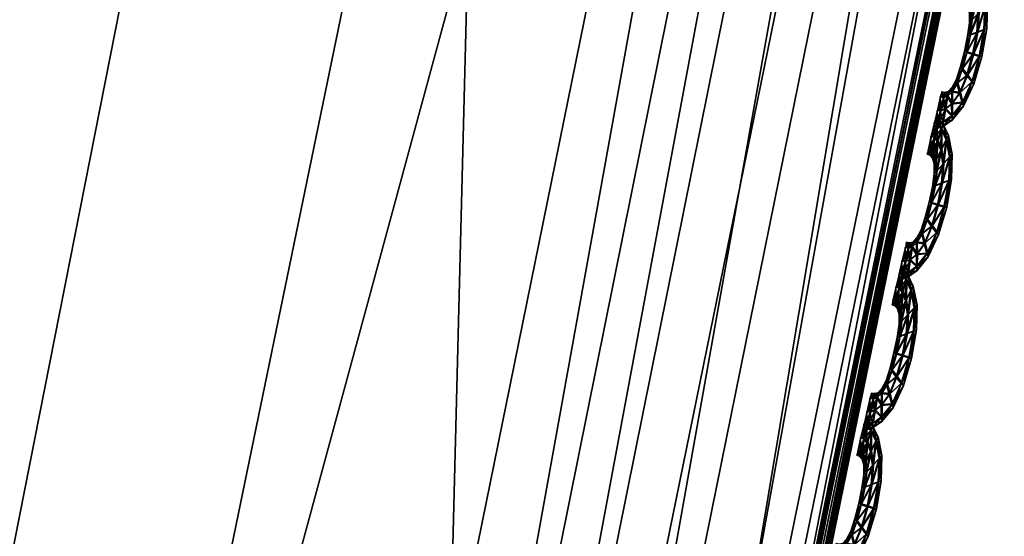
# Model space of a CAD drawing. Extents: x -7.4 to 7.4, y -11.5 to 9.8.
# Tile 348 of 469: x 6.792 to 7.163, y -2.479 to -2.284. Entities that reach past the tile are written whole.
import ezdxf

# ---------------------------------------------------------------- set-up
doc = ezdxf.new("R2010")
doc.units = 0
doc.header["$MEASUREMENT"] = 0
for name, color, linetype in [('A-FURN-3-ST', 150, 'Continuous'), ('A-FURN-3-ST-SEAM', 130, 'Continuous'), ('A-FURN-3-ST-SI', 160, 'Continuous')]:
    doc.layers.add(name, color=color, linetype=linetype)

msp = doc.modelspace()

# ---------------------------------------------------------------- meshes
at = {"layer": 'A-FURN-3-ST'}
mesh = msp.add_polyface(dxfattribs=at)
corners = [(7.22977, 2.47974, 1.00292), (7.35379, 1.23499, 1.00342), (7.0974, 1.23355, 0.61819), (6.97746, 2.47748, 0.61819), (7.36432, -0.11388, 1.00364), (7.10761, -0.11441, 0.61819), (7.23187, -1.52018, 1.00345), (6.97947, -1.51977, 0.61819), (6.94358, -2.93336, 1.00296), (6.70064, -2.932, 0.61819), (6.49747, -4.30695, 1.00243), (6.26973, -4.302, 0.61819), (2.26399, -2.9313, 0.55836), (2.16775, -1.51952, 0.55836), (3.0253, -1.51952, 0.55836), (3.10702, -2.9313, 0.55836), (2.93167, -0.11466, 0.55836), (2.84505, 1.23285, 0.55836), (2.08805, -0.11466, 0.55836), (2.77575, 2.47636, 0.55836), (2.02663, 1.23285, 0.55836), (2.45224, -5.39073, 0.55836), (2.3693, -4.27613, 0.55836), (3.15503, -4.27547, 0.55836), (4.17159, -2.9313, 0.55836), (5.25451, -2.9313, 0.55836), (4.97271, -4.28639, 0.55836), (4.06343, -4.27934, 0.55836), (3.87811, -5.41615, 0.55836), (4.60186, -5.47272, 0.55836), (6.4913, -0.11462, 0.56582), (6.37871, -1.51956, 0.56582), (5.48815, -0.11466, 0.55836), (5.42456, -1.51952, 0.55836), (6.12967, -2.93138, 0.56582), (6.47938, 1.23293, 0.56582), (6.36909, 2.47649, 0.56582), (5.45958, 1.23285, 0.55836), (5.36104, 2.47636, 0.55836), (5.74344, -4.29463, 0.56582), (4.17689, -0.11466, 0.55836), (4.20372, -1.51956, 0.55836), (4.11143, 1.23285, 0.55836), (4.02429, 2.47636, 0.55836)]
mesh.append_faces([[corners[k] for k in face] for face in [(0, 1, 2), (2, 3, 0), (4, 5, 2), (2, 1, 4), (6, 7, 5), (5, 4, 6), (8, 9, 7), (7, 6, 8), (10, 11, 9), (9, 8, 10), (24, 25, 26), (26, 27, 24), (27, 26, 29), (30, 5, 7), (7, 31, 30), (32, 30, 31), (31, 33, 32), (33, 31, 34), (34, 25, 33), (31, 7, 9), (9, 34, 31), (3, 2, 35), (35, 36, 3), (36, 35, 37), (37, 38, 36), (35, 30, 32), (32, 37, 35), (2, 5, 30), (30, 35, 2), (34, 9, 11), (11, 39, 34), (25, 34, 39), (39, 26, 25), (40, 32, 33), (33, 41, 40), (41, 33, 25), (25, 24, 41), (38, 37, 42), (42, 43, 38), (37, 32, 40), (40, 42, 37)]])
mesh.append_faces([[corners[k] for k in face] for face in [(12, 13, 14), (14, 15, 12), (16, 14, 13), (17, 16, 18), (19, 17, 20), (21, 22, 23), (22, 12, 15), (15, 23, 22), (27, 23, 15), (14, 16, 40), (15, 14, 41), (17, 19, 43), (16, 17, 42)]], dxfattribs={"vtx0": -1, "vtx1": -1, "vtx2": -1})
mesh.append_faces([[corners[k] for k in face] for face in [(15, 24, 27), (23, 27, 28)]], dxfattribs={"vtx0": -1, "vtx2": -1})
mesh.append_faces([[corners[k] for k in face] for face in [(40, 41, 14), (41, 24, 15), (43, 42, 17), (42, 40, 16)]], dxfattribs={"vtx1": -1, "vtx2": -1})
mesh = msp.add_polyface(dxfattribs=at)
corners = [(7.42329, -0.11335, 17.73472), (7.29032, -1.52059, 17.72529), (7.2887, -1.52055, 17.71875), (7.42159, -0.11343, 17.72818), (6.99958, -2.93456, 17.69562), (7.00104, -2.93481, 17.70216), (7.29305, -1.52076, 17.73624), (7.4261, -0.11318, 17.74563), (7.00286, -2.93505, 17.73015), (7.2923, -1.52068, 17.75301), (7.27821, -1.51994, 17.76499), (7.4253, -0.11322, 17.76233), (7.41066, -0.11417, 17.77427), (7.00353, -2.93522, 17.71323), (6.90828, -2.91548, 17.75491), (7.19048, -1.5147, 17.77811), (7.16159, -1.51161, 17.86532), (7.32012, -0.12072, 17.78766), (7.29174, -0.12455, 17.87437), (7.21133, -1.51619, 17.76035), (7.34141, -0.11883, 17.76993), (6.9283, -2.92042, 17.737), (6.95977, -2.92669, 17.74057), (7.24537, -1.51812, 17.76362), (7.37663, -0.11644, 17.77306), (6.98992, -2.93254, 17.74221), (6.2829, -0.14293, 18.34951), (6.17035, -1.4969, 18.34232), (6.78616, -1.4995, 18.23655), (6.9137, -0.13967, 18.24374), (6.50859, -2.86604, 18.21899), (7.42329, -0.11335, 17.72247), (7.29032, -1.52059, 17.71304), (7.29305, -1.52076, 17.70791), (7.4261, -0.11318, 17.71734), (7.00353, -2.93522, 17.68478), (7.00104, -2.93481, 17.68992), (6.78853, -2.88553, 18.02829), (7.07303, -1.50547, 18.04795), (7.20377, -0.13218, 18.05602)]
mesh.append_faces([[corners[k] for k in face] for face in [(0, 1, 2), (2, 3, 0), (4, 2, 1), (5, 1, 6), (7, 6, 1), (1, 0, 7), (8, 9, 10), (9, 11, 12), (12, 10, 9), (6, 7, 11), (11, 9, 6), (13, 6, 9), (14, 15, 16), (15, 17, 18), (18, 16, 15), (19, 20, 17), (17, 15, 19), (21, 19, 15), (22, 23, 19), (23, 24, 20), (20, 19, 23), (10, 12, 24), (24, 23, 10), (25, 10, 23), (26, 27, 28), (28, 29, 26), (30, 28, 27), (31, 32, 33), (33, 34, 31), (35, 33, 32), (36, 32, 2), (3, 2, 32), (32, 31, 3), (37, 38, 28), (29, 28, 38), (38, 39, 29), (39, 38, 16), (16, 18, 39), (16, 38, 37)]])
mesh = msp.add_polyface(dxfattribs=at)
corners = [(7.00104, -2.93481, 17.70216), (6.55327, -4.30971, 17.67581), (6.552, -4.3093, 17.66926), (6.99958, -2.93456, 17.69562), (7.00353, -2.93522, 17.71323), (6.55545, -4.31041, 17.68695), (7.29032, -1.52059, 17.72529), (7.29305, -1.52076, 17.73624), (7.27821, -1.51994, 17.76499), (6.98992, -2.93254, 17.74221), (7.00286, -2.93505, 17.73015), (7.2923, -1.52068, 17.75301), (7.16159, -1.51161, 17.86532), (6.87832, -2.90547, 17.84326), (6.90828, -2.91548, 17.75491), (7.19048, -1.5147, 17.77811), (6.9283, -2.92042, 17.737), (6.47151, -4.27741, 17.72829), (6.43989, -4.2606, 17.81793), (6.49023, -4.28561, 17.71026), (7.21133, -1.51619, 17.76035), (6.95977, -2.92669, 17.74057), (7.24537, -1.51812, 17.76362), (5.94249, -5.60189, 17.6919), (6.51761, -4.29616, 17.71418), (6.54365, -4.30592, 17.71616), (5.96319, -5.6154, 17.69421), (5.97202, -5.62121, 17.68216), (6.55481, -4.31013, 17.7041), (7.29032, -1.52059, 17.71304), (7.00104, -2.93481, 17.68992), (7.00353, -2.93522, 17.68478), (7.2887, -1.52055, 17.71875), (6.55327, -4.30971, 17.66356), (6.55545, -4.31041, 17.65843), (6.34828, -4.22685, 18.00555), (6.78853, -2.88553, 18.02829), (6.50859, -2.86604, 18.21899), (6.78616, -1.4995, 18.23655)]
mesh.append_faces([[corners[k] for k in face] for face in [(0, 1, 2), (2, 3, 0), (4, 5, 1), (1, 0, 4), (6, 0, 3), (7, 4, 0), (8, 9, 10), (11, 10, 4), (12, 13, 14), (15, 14, 16), (17, 14, 13), (13, 18, 17), (19, 16, 14), (14, 17, 19), (20, 16, 21), (22, 21, 9), (23, 24, 19), (24, 21, 16), (16, 19, 24), (25, 9, 21), (21, 24, 25), (26, 25, 24), (27, 28, 25), (28, 10, 9), (9, 25, 28), (5, 4, 10), (10, 28, 5), (29, 30, 31), (32, 3, 30), (30, 33, 34), (34, 31, 30), (3, 2, 33), (33, 30, 3), (35, 36, 37), (35, 18, 13), (13, 36, 35), (38, 37, 36), (36, 13, 12)]])
at = {"layer": 'A-FURN-3-ST-SEAM'}
mesh = msp.add_polyface(dxfattribs=at)
corners = [(7.15375, -2.29743, 17.70376), (7.15138, -2.29665, 17.70251), (7.14912, -2.30464, 17.70235), (7.14722, -2.30225, 17.70361), (7.1555, -2.28742, 17.70391), (7.15091, -2.30712, 17.70357), (7.14536, -2.30752, 17.70349), (7.14888, -2.29595, 17.70376), (7.15636, -2.28713, 17.7073), (7.15292, -2.28841, 17.70266), (7.15451, -2.29785, 17.70714), (7.14639, -2.31119, 17.7022), (7.14485, -2.30625, 17.70688), (7.14639, -2.30147, 17.70699), (7.15656, -2.27766, 17.70741), (7.15577, -2.27856, 17.70403), (7.15146, -2.30814, 17.70692), (7.1473, -2.31494, 17.70338), (7.14327, -2.30934, 17.7068), (7.14338, -2.31091, 17.70342), (7.14786, -2.29578, 17.70711), (7.15023, -2.28948, 17.70387), (7.15553, -2.27877, 17.71076), (7.15522, -2.28763, 17.71064), (7.1534, -2.2812, 17.70273), (7.15348, -2.29768, 17.71049), (7.14343, -2.31536, 17.70209), (7.14311, -2.31111, 17.71015), (7.14508, -2.30773, 17.71023), (7.14695, -2.3025, 17.71034), (7.15427, -2.27226, 17.7108), (7.15514, -2.2707, 17.70745), (7.15455, -2.27205, 17.7041), (7.15063, -2.30732, 17.7103), (7.14754, -2.31647, 17.70673), (7.14338, -2.31989, 17.70327), (7.14133, -2.3128, 17.71011), (7.14176, -2.31087, 17.70677), (7.1416, -2.31255, 17.70338), (7.14861, -2.29616, 17.71049), (7.14908, -2.29001, 17.70722), (7.15086, -2.28388, 17.70395), (7.153, -2.28148, 17.71198), (7.15253, -2.28874, 17.7119), (7.15098, -2.29694, 17.71175), (7.15265, -2.27589, 17.70277), (7.14873, -2.30497, 17.71159), (7.14085, -2.31738, 17.70201), (7.14307, -2.31568, 17.71133), (7.146, -2.31152, 17.71144), (7.15225, -2.27617, 17.71205), (7.15241, -2.26826, 17.71084), (7.15308, -2.26641, 17.70745), (7.15269, -2.26805, 17.7041), (7.14703, -2.31519, 17.71011), (7.14323, -2.3217, 17.70657), (7.14002, -2.32228, 17.70319), (7.1405, -2.3177, 17.71125), (7.1405, -2.31123, 17.70677), (7.14022, -2.31297, 17.70334), (7.13915, -2.31791, 17.70197), (7.14996, -2.28973, 17.71061), (7.1498, -2.28499, 17.7073), (7.15063, -2.27984, 17.70403), (7.15059, -2.28412, 17.71068), (7.1513, -2.27267, 17.70281), (7.13796, -2.32294, 17.70315), (7.13994, -2.31322, 17.71007), (7.14311, -2.32013, 17.71), (7.15094, -2.27296, 17.71205), (7.15035, -2.28005, 17.71072), (7.1515, -2.26451, 17.70745), (7.15118, -2.26628, 17.7041), (7.15003, -2.27119, 17.70281), (7.13959, -2.32421, 17.7065), (7.13741, -2.32491, 17.70646), (7.13876, -2.31824, 17.71121), (7.13974, -2.32253, 17.70989), (7.13907, -2.31276, 17.70334), (7.13935, -2.31099, 17.70673), (7.13796, -2.3177, 17.70197), (7.13674, -2.32273, 17.70311), (7.1498, -2.28141, 17.70737), (7.14983, -2.27737, 17.70403), (7.15091, -2.26649, 17.7108), (7.14881, -2.27621, 17.70403), (7.13614, -2.32475, 17.70646), (7.13879, -2.31297, 17.71007), (7.14968, -2.27147, 17.71205), (7.14956, -2.27757, 17.71076), (7.14916, -2.27922, 17.70737), (7.15003, -2.26575, 17.70406), (7.15031, -2.26398, 17.70745), (7.14893, -2.2707, 17.70281), (7.1477, -2.27572, 17.70403), (7.13768, -2.32318, 17.70989), (7.13646, -2.32298, 17.70984), (7.13757, -2.31803, 17.71121), (7.14821, -2.27815, 17.70737), (7.14975, -2.26596, 17.7108), (7.14714, -2.2777, 17.70737), (7.14853, -2.27098, 17.71205), (7.14853, -2.27642, 17.71076), (7.14742, -2.27597, 17.71076)]
mesh.append_faces([[corners[k] for k in face] for face in [(2, 1, 0), (1, 2, 3), (4, 0, 1), (0, 5, 2), (6, 3, 2), (3, 7, 1), (0, 4, 8), (1, 9, 4), (5, 0, 10), (11, 2, 5), (3, 6, 12), (2, 11, 6), (7, 3, 13), (9, 1, 7), (14, 8, 4), (8, 10, 0), (15, 4, 9), (10, 16, 5), (5, 17, 11), (18, 12, 6), (12, 13, 3), (19, 6, 11), (13, 20, 7), (7, 21, 9), (8, 14, 22), (4, 15, 14), (10, 8, 23), (9, 24, 15), (16, 10, 25), (17, 5, 16), (26, 11, 17), (12, 18, 27), (6, 19, 18), (13, 12, 28), (11, 26, 19), (20, 13, 29), (21, 7, 20), (24, 9, 21), (30, 22, 14), (22, 23, 8), (31, 14, 15), (23, 25, 10), (32, 15, 24), (25, 33, 16), (16, 34, 17), (17, 35, 26), (36, 27, 18), (27, 28, 12), (37, 18, 19), (28, 29, 13), (38, 19, 26), (29, 39, 20), (20, 40, 21), (21, 41, 24), (42, 22, 30), (14, 31, 30), (43, 23, 22), (15, 32, 31), (44, 25, 23), (24, 45, 32), (46, 33, 25), (34, 16, 33), (35, 17, 34), (47, 26, 35), (48, 27, 36), (18, 37, 36), (49, 28, 27), (19, 38, 37), (46, 29, 28), (26, 47, 38), (44, 39, 29), (40, 20, 39), (41, 21, 40), (45, 24, 41), (22, 42, 43), (30, 50, 42), (51, 30, 31), (23, 43, 44), (52, 31, 32), (25, 44, 46), (53, 32, 45), (33, 46, 49), (33, 54, 34), (34, 55, 35), (35, 56, 47), (27, 48, 49), (36, 57, 48), (36, 37, 58), (28, 49, 46), (37, 38, 59), (29, 46, 44), (38, 47, 60), (39, 44, 43), (39, 61, 40), (40, 62, 41), (41, 63, 45), (61, 43, 42), (50, 30, 51), (64, 42, 50), (31, 52, 51), (32, 53, 52), (45, 65, 53), (49, 54, 33), (55, 34, 54), (56, 35, 55), (47, 56, 66), (54, 49, 48), (57, 36, 67), (68, 48, 57), (59, 58, 37), (58, 67, 36), (60, 59, 38), (66, 60, 47), (43, 61, 39), (62, 40, 61), (63, 41, 62), (65, 45, 63), (42, 64, 61), (51, 69, 50), (50, 70, 64), (51, 52, 71), (52, 53, 72), (53, 65, 73), (54, 68, 55), (55, 74, 56), (75, 66, 56), (48, 68, 54), (67, 76, 57), (57, 77, 68), (58, 59, 78), (67, 58, 79), (59, 60, 80), (60, 66, 81), (61, 64, 62), (62, 82, 63), (63, 83, 65), (69, 51, 84), (70, 50, 69), (64, 70, 82), (72, 71, 52), (71, 84, 51), (73, 72, 53), (85, 73, 65), (74, 55, 68), (56, 74, 75), (66, 75, 86), (76, 67, 87), (77, 57, 76), (68, 77, 74), (80, 78, 59), (78, 79, 58), (79, 87, 67), (81, 80, 60), (86, 81, 66), (82, 62, 64), (83, 63, 82), (65, 83, 85), (84, 88, 69), (69, 89, 70), (90, 82, 70), (71, 72, 91), (84, 71, 92), (72, 73, 93), (73, 85, 94), (95, 75, 74), (96, 86, 75), (87, 97, 76), (76, 95, 77), (74, 77, 95), (82, 90, 83), (98, 85, 83), (88, 84, 99), (89, 69, 88), (70, 89, 90), (93, 91, 72), (91, 92, 71), (92, 99, 84), (94, 93, 73), (100, 94, 85), (75, 95, 96), (95, 76, 97), (83, 90, 98), (85, 98, 100), (99, 101, 88), (88, 102, 89), (90, 89, 102), (97, 96, 95), (102, 98, 90), (103, 100, 98), (102, 88, 101), (98, 102, 103), (101, 103, 102)]])
mesh = msp.add_polyface(dxfattribs=at)
corners = [(7.14224, -2.33558, 17.70977), (7.14196, -2.34448, 17.70966), (7.13927, -2.34555, 17.71087), (7.13773, -2.35379, 17.71072), (7.14307, -2.34399, 17.70627), (7.13974, -2.3383, 17.71099), (7.13535, -2.35297, 17.70947), (7.14018, -2.35449, 17.70947), (7.14125, -2.35466, 17.70612), (7.14331, -2.33452, 17.70642), (7.14097, -2.32908, 17.70981), (7.13666, -2.34654, 17.70958), (7.13369, -2.35931, 17.70935), (7.13547, -2.36179, 17.71057), (7.14046, -2.35429, 17.70273), (7.14224, -2.34428, 17.70292), (7.13899, -2.33298, 17.71103), (7.13733, -2.3409, 17.70969), (7.1346, -2.3526, 17.70612), (7.13583, -2.34679, 17.70619), (7.13737, -2.36418, 17.70928), (7.13816, -2.36496, 17.70593), (7.13765, -2.36393, 17.70254), (7.14251, -2.33538, 17.70304), (7.14184, -2.32751, 17.70646), (7.13915, -2.32504, 17.70981), (7.13654, -2.3418, 17.70631), (7.13314, -2.35829, 17.70597), (7.13183, -2.36455, 17.7092), (7.13274, -2.36834, 17.71042), (7.13586, -2.36146, 17.70133), (7.13808, -2.35347, 17.70148), (7.13963, -2.34522, 17.70163), (7.13765, -2.32973, 17.71103), (7.13709, -2.33686, 17.70973), (7.1365, -2.33822, 17.70635), (7.13693, -2.3463, 17.70285), (7.13563, -2.35277, 17.70273), (7.13761, -2.34069, 17.70296), (7.13377, -2.372, 17.70908), (7.13424, -2.37329, 17.7057), (7.13404, -2.3718, 17.70239), (7.1331, -2.36801, 17.70117), (7.1401, -2.33802, 17.70174), (7.14125, -2.32887, 17.70308), (7.13982, -2.32318, 17.70646), (7.13765, -2.32327, 17.70981), (7.13737, -2.33665, 17.703), (7.13396, -2.35907, 17.70262), (7.13159, -2.36302, 17.70589), (7.12985, -2.36793, 17.70912), (7.12977, -2.37246, 17.7103), (7.13211, -2.36434, 17.70251), (7.13824, -2.32133, 17.70646), (7.13642, -2.32829, 17.71103), (7.1363, -2.33434, 17.70973), (7.13591, -2.33599, 17.70635), (7.13658, -2.33414, 17.703), (7.13939, -2.3327, 17.70178), (7.12981, -2.3769, 17.70897), (7.12997, -2.37852, 17.70559), (7.13009, -2.3767, 17.70224), (7.13017, -2.37213, 17.70106), (7.13013, -2.36768, 17.70239), (7.13939, -2.32483, 17.70308), (7.13792, -2.3231, 17.70308), (7.13705, -2.32075, 17.70646), (7.1365, -2.32273, 17.70981), (7.13804, -2.32944, 17.70178), (7.13001, -2.36612, 17.70582), (7.12807, -2.36962, 17.70908), (7.12724, -2.37452, 17.71026), (7.13678, -2.32253, 17.70308), (7.13527, -2.3278, 17.71103), (7.13527, -2.33319, 17.70973), (7.13496, -2.33497, 17.70639), (7.13555, -2.33298, 17.703), (7.12649, -2.3793, 17.70889), (7.12633, -2.38103, 17.70547), (7.12676, -2.37909, 17.70216), (7.12759, -2.37419, 17.70098), (7.12835, -2.36937, 17.70235), (7.12851, -2.36768, 17.70578), (7.13678, -2.328, 17.70178), (7.13567, -2.32747, 17.70178), (7.12669, -2.37003, 17.70905), (7.1255, -2.37505, 17.71023), (7.13417, -2.33274, 17.70973), (7.13385, -2.33452, 17.70635), (7.13444, -2.33253, 17.703), (7.12724, -2.36801, 17.70574), (7.12443, -2.37996, 17.70886), (7.12415, -2.38173, 17.70544), (7.12471, -2.37975, 17.70212), (7.12589, -2.37473, 17.70098), (7.12696, -2.36978, 17.70235), (7.12609, -2.36776, 17.70574), (7.12554, -2.36978, 17.70905), (7.12431, -2.37481, 17.71023), (7.12581, -2.36954, 17.70232), (7.1232, -2.37975, 17.70886), (7.12289, -2.38152, 17.70544), (7.12348, -2.37955, 17.70212), (7.12471, -2.37448, 17.70095)]
mesh.append_faces([[corners[k] for k in face] for face in [(2, 1, 0), (1, 2, 3), (0, 1, 4), (0, 5, 2), (6, 3, 2), (3, 7, 1), (8, 4, 1), (4, 9, 0), (5, 0, 10), (11, 2, 5), (3, 6, 12), (2, 11, 6), (7, 3, 13), (1, 7, 8), (4, 8, 14), (9, 4, 15), (10, 0, 9), (10, 16, 5), (5, 17, 11), (12, 6, 18), (12, 13, 3), (6, 11, 19), (13, 20, 7), (21, 8, 7), (22, 14, 8), (14, 15, 4), (15, 23, 9), (9, 24, 10), (16, 10, 25), (17, 5, 16), (11, 17, 26), (19, 18, 6), (18, 27, 12), (13, 12, 28), (26, 19, 11), (20, 13, 29), (7, 20, 21), (8, 21, 22), (14, 22, 30), (15, 14, 31), (23, 15, 32), (24, 9, 23), (25, 10, 24), (25, 33, 16), (16, 34, 17), (35, 26, 17), (18, 19, 36), (27, 18, 37), (28, 12, 27), (28, 29, 13), (19, 26, 38), (29, 39, 20), (40, 21, 20), (41, 22, 21), (42, 30, 22), (30, 31, 14), (31, 32, 15), (32, 43, 23), (23, 44, 24), (24, 45, 25), (33, 25, 46), (34, 16, 33), (17, 34, 35), (26, 35, 47), (38, 36, 19), (36, 37, 18), (37, 48, 27), (27, 49, 28), (29, 28, 50), (47, 38, 26), (39, 29, 51), (20, 39, 40), (21, 40, 41), (22, 41, 42), (30, 42, 52), (31, 30, 48), (32, 31, 37), (43, 32, 36), (44, 23, 43), (45, 24, 44), (25, 45, 53), (53, 46, 25), (46, 54, 33), (33, 55, 34), (56, 35, 34), (57, 47, 35), (36, 38, 43), (37, 36, 32), (48, 37, 31), (49, 27, 48), (50, 28, 49), (50, 51, 29), (38, 47, 58), (51, 59, 39), (60, 40, 39), (61, 41, 40), (62, 42, 41), (63, 52, 42), (52, 48, 30), (43, 58, 44), (44, 64, 45), (65, 53, 45), (46, 53, 66), (54, 46, 67), (55, 33, 54), (34, 55, 56), (35, 56, 57), (47, 57, 68), (58, 43, 38), (48, 52, 49), (49, 69, 50), (51, 50, 70), (68, 58, 47), (59, 51, 71), (39, 59, 60), (40, 60, 61), (41, 61, 62), (42, 62, 63), (52, 63, 69), (64, 44, 58), (45, 64, 65), (53, 65, 72), (72, 66, 53), (66, 67, 46), (67, 73, 54), (54, 74, 55), (56, 55, 74), (57, 56, 75), (68, 57, 76), (69, 49, 52), (70, 50, 69), (70, 71, 51), (58, 68, 64), (71, 77, 59), (78, 60, 59), (79, 61, 60), (80, 62, 61), (81, 63, 62), (82, 69, 63), (83, 65, 64), (84, 72, 65), (74, 54, 73), (74, 75, 56), (75, 76, 57), (76, 83, 68), (69, 82, 70), (71, 70, 85), (64, 68, 83), (77, 71, 86), (59, 77, 78), (60, 78, 79), (61, 79, 80), (62, 80, 81), (63, 81, 82), (65, 83, 84), (73, 87, 74), (75, 74, 87), (76, 75, 88), (83, 76, 89), (70, 82, 90), (90, 85, 70), (85, 86, 71), (86, 91, 77), (78, 77, 91), (79, 78, 92), (80, 79, 93), (81, 80, 94), (82, 81, 95), (89, 84, 83), (87, 88, 75), (88, 89, 76), (95, 90, 82), (85, 90, 96), (86, 85, 97), (91, 86, 98), (91, 92, 78), (92, 93, 79), (93, 94, 80), (94, 95, 81), (90, 95, 99), (99, 96, 90), (96, 97, 85), (97, 98, 86), (98, 100, 91), (92, 91, 100), (93, 92, 101), (94, 93, 102), (95, 94, 103), (103, 99, 95), (100, 101, 92), (101, 102, 93), (102, 103, 94)]])
mesh = msp.add_polyface(dxfattribs=at)
corners = [(7.12898, -2.39244, 17.70874), (7.12866, -2.4013, 17.70863), (7.12597, -2.40237, 17.70984), (7.12447, -2.41061, 17.70973), (7.12981, -2.4008, 17.70528), (7.12649, -2.39512, 17.70996), (7.12209, -2.40979, 17.70844), (7.12692, -2.41135, 17.70848), (7.12795, -2.41151, 17.70509), (7.13005, -2.39133, 17.70539), (7.12771, -2.38589, 17.70878), (7.1234, -2.40336, 17.70855), (7.12043, -2.41613, 17.70832), (7.12221, -2.4186, 17.70954), (7.1272, -2.41111, 17.70174), (7.12894, -2.40109, 17.7019), (7.12573, -2.3898, 17.71), (7.12407, -2.39771, 17.70866), (7.1213, -2.40937, 17.70509), (7.12257, -2.40361, 17.7052), (7.12407, -2.421, 17.70825), (7.1249, -2.42182, 17.7049), (7.12435, -2.42079, 17.70155), (7.12926, -2.39219, 17.70201), (7.12858, -2.38433, 17.70544), (7.12585, -2.38185, 17.70878), (7.12328, -2.39862, 17.70528), (7.11988, -2.4151, 17.70498), (7.11857, -2.42136, 17.70821), (7.11948, -2.42516, 17.70939), (7.12257, -2.41827, 17.7003), (7.12482, -2.41028, 17.70045), (7.12637, -2.40208, 17.7006), (7.12439, -2.38655, 17.71004), (7.12384, -2.39364, 17.70871), (7.12324, -2.395, 17.70532), (7.12368, -2.40311, 17.70186), (7.12237, -2.40958, 17.70171), (7.12435, -2.3975, 17.70193), (7.12047, -2.42886, 17.7081), (7.12099, -2.43014, 17.70471), (7.12075, -2.42861, 17.70137), (7.11984, -2.42482, 17.70015), (7.12684, -2.39483, 17.70072), (7.12799, -2.38569, 17.70205), (7.12653, -2.38, 17.70544), (7.12439, -2.38008, 17.70878), (7.12411, -2.39343, 17.70197), (7.12071, -2.41589, 17.70159), (7.11834, -2.41984, 17.70486), (7.1166, -2.42475, 17.70813), (7.11651, -2.42927, 17.70931), (7.11885, -2.42112, 17.70148), (7.12499, -2.37811, 17.70544), (7.12316, -2.38506, 17.71004), (7.12301, -2.39116, 17.70874), (7.12261, -2.39281, 17.70536), (7.12328, -2.39096, 17.70201), (7.12609, -2.38951, 17.70076), (7.11655, -2.43372, 17.70794), (7.11671, -2.43529, 17.70456), (7.11683, -2.43352, 17.70121), (7.11691, -2.42895, 17.70003), (7.11687, -2.4245, 17.7014), (7.12613, -2.38165, 17.70205), (7.12467, -2.37988, 17.70205), (7.12379, -2.37753, 17.70544), (7.12324, -2.3795, 17.70878), (7.12478, -2.38626, 17.70076), (7.11675, -2.42293, 17.70479), (7.11481, -2.42639, 17.70806), (7.11394, -2.43129, 17.70924), (7.12352, -2.37934, 17.70205), (7.12202, -2.38457, 17.71), (7.12202, -2.38997, 17.70874), (7.1217, -2.39174, 17.70536), (7.12229, -2.38976, 17.70201), (7.11323, -2.43611, 17.70787), (7.11307, -2.43781, 17.70448), (7.11351, -2.43587, 17.70114), (7.11434, -2.43096, 17.69999), (7.11509, -2.42615, 17.70137), (7.11525, -2.42446, 17.70475), (7.12352, -2.38478, 17.70076), (7.12241, -2.38428, 17.70076), (7.11343, -2.4268, 17.70806), (7.11224, -2.43183, 17.7092), (7.12091, -2.38951, 17.70874), (7.12059, -2.39129, 17.70536), (7.12119, -2.38931, 17.70201), (7.11398, -2.42482, 17.70471), (7.11117, -2.43677, 17.70783), (7.1109, -2.43851, 17.70444), (7.11145, -2.43652, 17.7011), (7.11264, -2.4315, 17.69996), (7.11371, -2.42656, 17.70133), (7.11284, -2.42458, 17.70471), (7.11228, -2.42656, 17.70806), (7.11105, -2.43158, 17.7092), (7.11256, -2.42631, 17.70133), (7.10994, -2.43657, 17.70783), (7.10963, -2.4383, 17.70441), (7.11022, -2.43632, 17.7011), (7.11145, -2.43125, 17.69996)]
mesh.append_faces([[corners[k] for k in face] for face in [(2, 1, 0), (1, 2, 3), (0, 1, 4), (0, 5, 2), (6, 3, 2), (3, 7, 1), (8, 4, 1), (4, 9, 0), (5, 0, 10), (11, 2, 5), (3, 6, 12), (2, 11, 6), (7, 3, 13), (1, 7, 8), (4, 8, 14), (9, 4, 15), (10, 0, 9), (10, 16, 5), (5, 17, 11), (12, 6, 18), (12, 13, 3), (6, 11, 19), (13, 20, 7), (21, 8, 7), (22, 14, 8), (14, 15, 4), (15, 23, 9), (9, 24, 10), (16, 10, 25), (17, 5, 16), (11, 17, 26), (19, 18, 6), (18, 27, 12), (13, 12, 28), (26, 19, 11), (20, 13, 29), (7, 20, 21), (8, 21, 22), (14, 22, 30), (15, 14, 31), (23, 15, 32), (24, 9, 23), (25, 10, 24), (25, 33, 16), (16, 34, 17), (35, 26, 17), (18, 19, 36), (27, 18, 37), (28, 12, 27), (28, 29, 13), (19, 26, 38), (29, 39, 20), (40, 21, 20), (41, 22, 21), (42, 30, 22), (30, 31, 14), (31, 32, 15), (32, 43, 23), (23, 44, 24), (24, 45, 25), (33, 25, 46), (34, 16, 33), (17, 34, 35), (26, 35, 47), (38, 36, 19), (36, 37, 18), (37, 48, 27), (27, 49, 28), (29, 28, 50), (47, 38, 26), (39, 29, 51), (20, 39, 40), (21, 40, 41), (22, 41, 42), (30, 42, 52), (31, 30, 48), (32, 31, 37), (43, 32, 36), (44, 23, 43), (45, 24, 44), (25, 45, 53), (53, 46, 25), (46, 54, 33), (33, 55, 34), (56, 35, 34), (57, 47, 35), (36, 38, 43), (37, 36, 32), (48, 37, 31), (49, 27, 48), (50, 28, 49), (50, 51, 29), (38, 47, 58), (51, 59, 39), (60, 40, 39), (61, 41, 40), (62, 42, 41), (63, 52, 42), (52, 48, 30), (43, 58, 44), (44, 64, 45), (65, 53, 45), (46, 53, 66), (54, 46, 67), (55, 33, 54), (34, 55, 56), (35, 56, 57), (47, 57, 68), (58, 43, 38), (48, 52, 49), (49, 69, 50), (51, 50, 70), (68, 58, 47), (59, 51, 71), (39, 59, 60), (40, 60, 61), (41, 61, 62), (42, 62, 63), (52, 63, 69), (64, 44, 58), (45, 64, 65), (53, 65, 72), (72, 66, 53), (66, 67, 46), (67, 73, 54), (54, 74, 55), (56, 55, 74), (57, 56, 75), (68, 57, 76), (69, 49, 52), (70, 50, 69), (70, 71, 51), (58, 68, 64), (71, 77, 59), (78, 60, 59), (79, 61, 60), (80, 62, 61), (81, 63, 62), (82, 69, 63), (83, 65, 64), (84, 72, 65), (74, 54, 73), (74, 75, 56), (75, 76, 57), (76, 83, 68), (69, 82, 70), (71, 70, 85), (64, 68, 83), (77, 71, 86), (59, 77, 78), (60, 78, 79), (61, 79, 80), (62, 80, 81), (63, 81, 82), (65, 83, 84), (73, 87, 74), (75, 74, 87), (76, 75, 88), (83, 76, 89), (70, 82, 90), (90, 85, 70), (85, 86, 71), (86, 91, 77), (78, 77, 91), (79, 78, 92), (80, 79, 93), (81, 80, 94), (82, 81, 95), (89, 84, 83), (87, 88, 75), (88, 89, 76), (95, 90, 82), (85, 90, 96), (86, 85, 97), (91, 86, 98), (91, 92, 78), (92, 93, 79), (93, 94, 80), (94, 95, 81), (90, 95, 99), (99, 96, 90), (96, 97, 85), (97, 98, 86), (98, 100, 91), (92, 91, 100), (93, 92, 101), (94, 93, 102), (95, 94, 103), (103, 99, 95), (100, 101, 92), (101, 102, 93), (102, 103, 94)]])
mesh = msp.add_polyface(dxfattribs=at)
corners = [(7.11572, -2.44926, 17.70771), (7.11541, -2.45816, 17.7076), (7.11271, -2.45918, 17.70886), (7.11117, -2.46743, 17.70871), (7.11651, -2.45766, 17.70426), (7.11319, -2.45193, 17.70893), (7.10884, -2.4666, 17.70745), (7.11366, -2.46817, 17.70745), (7.11469, -2.46833, 17.7041), (7.11675, -2.44814, 17.70437), (7.11446, -2.44271, 17.70776), (7.11014, -2.46017, 17.70756), (7.10717, -2.47295, 17.7073), (7.10891, -2.47542, 17.70855), (7.11394, -2.46796, 17.70072), (7.11568, -2.45791, 17.70087), (7.11248, -2.44662, 17.70901), (7.11082, -2.45453, 17.70764), (7.10804, -2.46619, 17.70406), (7.10927, -2.46042, 17.70418), (7.11082, -2.47785, 17.70726), (7.11165, -2.47863, 17.70387), (7.11109, -2.47761, 17.70053), (7.116, -2.44905, 17.70098), (7.11533, -2.44114, 17.70441), (7.1126, -2.43867, 17.70779), (7.11002, -2.4554, 17.70426), (7.10662, -2.47192, 17.70395), (7.10527, -2.47818, 17.70718), (7.10619, -2.48197, 17.7084), (7.10931, -2.47513, 17.69931), (7.11157, -2.46713, 17.69946), (7.11311, -2.4589, 17.69961), (7.11113, -2.44337, 17.70901), (7.11058, -2.45045, 17.70768), (7.10999, -2.45181, 17.70433), (7.11042, -2.45993, 17.70083), (7.10912, -2.46639, 17.70072), (7.11109, -2.45433, 17.70091), (7.10722, -2.48568, 17.70707), (7.10773, -2.48696, 17.70368), (7.10749, -2.48543, 17.70034), (7.10658, -2.48164, 17.69916), (7.11359, -2.45165, 17.69969), (7.11473, -2.4425, 17.70106), (7.11327, -2.43682, 17.70444), (7.11113, -2.43686, 17.70779), (7.11086, -2.45025, 17.70098), (7.10745, -2.4727, 17.70057), (7.10508, -2.47666, 17.70384), (7.10334, -2.48152, 17.70711), (7.10326, -2.48609, 17.70829), (7.10555, -2.47793, 17.70045), (7.11173, -2.43492, 17.70441), (7.10991, -2.44188, 17.70901), (7.10975, -2.44794, 17.70771), (7.10935, -2.44958, 17.70433), (7.11002, -2.44773, 17.70098), (7.11284, -2.44633, 17.69973), (7.1033, -2.49054, 17.70696), (7.10342, -2.49214, 17.70353), (7.10357, -2.49033, 17.70022), (7.10365, -2.48576, 17.69904), (7.10361, -2.48131, 17.70037), (7.11287, -2.43846, 17.70106), (7.11141, -2.43665, 17.70106), (7.11054, -2.43435, 17.70441), (7.10999, -2.43632, 17.70776), (7.11149, -2.44304, 17.69977), (7.10345, -2.47974, 17.70376), (7.10156, -2.48321, 17.70707), (7.10069, -2.48811, 17.70821), (7.11026, -2.43611, 17.70106), (7.10876, -2.44135, 17.70901), (7.10876, -2.44678, 17.70771), (7.10844, -2.44851, 17.70433), (7.10899, -2.44658, 17.70098), (7.09997, -2.49293, 17.70684), (7.09982, -2.49462, 17.70346), (7.10025, -2.49268, 17.70015), (7.10108, -2.48778, 17.69897), (7.10183, -2.48296, 17.70034), (7.10199, -2.48127, 17.70372), (7.11026, -2.44156, 17.69977), (7.10912, -2.44106, 17.69977), (7.10017, -2.48358, 17.70703), (7.09898, -2.4886, 17.70821), (7.10765, -2.44629, 17.70771), (7.10733, -2.44806, 17.70433), (7.10793, -2.44608, 17.70098), (7.10072, -2.4816, 17.70372), (7.09792, -2.49355, 17.70684), (7.09764, -2.49532, 17.70342), (7.09819, -2.4933, 17.70011), (7.09938, -2.48828, 17.69893), (7.10045, -2.48337, 17.7003), (7.09958, -2.48136, 17.70368), (7.09902, -2.48333, 17.70703), (7.0978, -2.48839, 17.70817), (7.0993, -2.48308, 17.7003), (7.09669, -2.49334, 17.7068), (7.09637, -2.49507, 17.70342), (7.09697, -2.49309, 17.70007), (7.09815, -2.48807, 17.69893)]
mesh.append_faces([[corners[k] for k in face] for face in [(2, 1, 0), (1, 2, 3), (0, 1, 4), (0, 5, 2), (6, 3, 2), (3, 7, 1), (8, 4, 1), (4, 9, 0), (5, 0, 10), (11, 2, 5), (3, 6, 12), (2, 11, 6), (7, 3, 13), (1, 7, 8), (4, 8, 14), (9, 4, 15), (10, 0, 9), (10, 16, 5), (5, 17, 11), (12, 6, 18), (12, 13, 3), (6, 11, 19), (13, 20, 7), (21, 8, 7), (22, 14, 8), (14, 15, 4), (15, 23, 9), (9, 24, 10), (16, 10, 25), (17, 5, 16), (11, 17, 26), (19, 18, 6), (18, 27, 12), (13, 12, 28), (26, 19, 11), (20, 13, 29), (7, 20, 21), (8, 21, 22), (14, 22, 30), (15, 14, 31), (23, 15, 32), (24, 9, 23), (25, 10, 24), (25, 33, 16), (16, 34, 17), (35, 26, 17), (18, 19, 36), (27, 18, 37), (28, 12, 27), (28, 29, 13), (19, 26, 38), (29, 39, 20), (40, 21, 20), (41, 22, 21), (42, 30, 22), (30, 31, 14), (31, 32, 15), (32, 43, 23), (23, 44, 24), (24, 45, 25), (33, 25, 46), (34, 16, 33), (17, 34, 35), (26, 35, 47), (38, 36, 19), (36, 37, 18), (37, 48, 27), (27, 49, 28), (29, 28, 50), (47, 38, 26), (39, 29, 51), (20, 39, 40), (21, 40, 41), (22, 41, 42), (30, 42, 52), (31, 30, 48), (32, 31, 37), (43, 32, 36), (44, 23, 43), (45, 24, 44), (25, 45, 53), (53, 46, 25), (46, 54, 33), (33, 55, 34), (56, 35, 34), (57, 47, 35), (36, 38, 43), (37, 36, 32), (48, 37, 31), (49, 27, 48), (50, 28, 49), (50, 51, 29), (38, 47, 58), (51, 59, 39), (60, 40, 39), (61, 41, 40), (62, 42, 41), (63, 52, 42), (52, 48, 30), (43, 58, 44), (44, 64, 45), (65, 53, 45), (46, 53, 66), (54, 46, 67), (55, 33, 54), (34, 55, 56), (35, 56, 57), (47, 57, 68), (58, 43, 38), (48, 52, 49), (49, 69, 50), (51, 50, 70), (68, 58, 47), (59, 51, 71), (39, 59, 60), (40, 60, 61), (41, 61, 62), (42, 62, 63), (52, 63, 69), (64, 44, 58), (45, 64, 65), (53, 65, 72), (72, 66, 53), (66, 67, 46), (67, 73, 54), (54, 74, 55), (56, 55, 74), (57, 56, 75), (68, 57, 76), (69, 49, 52), (70, 50, 69), (70, 71, 51), (58, 68, 64), (71, 77, 59), (78, 60, 59), (79, 61, 60), (80, 62, 61), (81, 63, 62), (82, 69, 63), (83, 65, 64), (84, 72, 65), (74, 54, 73), (74, 75, 56), (75, 76, 57), (76, 83, 68), (69, 82, 70), (71, 70, 85), (64, 68, 83), (77, 71, 86), (59, 77, 78), (60, 78, 79), (61, 79, 80), (62, 80, 81), (63, 81, 82), (65, 83, 84), (73, 87, 74), (75, 74, 87), (76, 75, 88), (83, 76, 89), (70, 82, 90), (90, 85, 70), (85, 86, 71), (86, 91, 77), (78, 77, 91), (79, 78, 92), (80, 79, 93), (81, 80, 94), (82, 81, 95), (89, 84, 83), (87, 88, 75), (88, 89, 76), (95, 90, 82), (85, 90, 96), (86, 85, 97), (91, 86, 98), (91, 92, 78), (92, 93, 79), (93, 94, 80), (94, 95, 81), (90, 95, 99), (99, 96, 90), (96, 97, 85), (97, 98, 86), (98, 100, 91), (92, 91, 100), (93, 92, 101), (94, 93, 102), (95, 94, 103), (103, 99, 95), (100, 101, 92), (101, 102, 93), (102, 103, 94)]])
at = {"layer": 'A-FURN-3-ST-SI'}
mesh = msp.add_polyface(dxfattribs=at)
corners = [(6.55643, -4.31075, 17.38988), (6.55545, -4.31041, 17.65843), (5.97253, -5.62158, 17.63625), (7.00472, -2.93542, 17.41571), (7.00353, -2.93522, 17.68478), (6.55659, -4.31078, 11.4994), (7.00488, -2.93542, 11.52138), (5.97332, -5.62204, 17.36816), (7.4261, -0.11318, 17.71734), (7.4274, -0.1131, 17.44757), (7.4168, 1.23713, 17.43647), (7.4276, -0.11309, 11.5485), (7.29432, -1.5208, 17.43833), (7.29305, -1.52076, 17.70791), (7.29451, -1.5208, 11.54063), (6.55536, -4.31061, 7.25858), (5.97344, -5.62211, 11.48092), (7.00365, -2.93534, 7.27178), (6.54678, -4.30963, 2.97375), (6.99506, -2.93476, 2.97816), (5.97221, -5.62191, 7.24751), (7.42637, -0.11309, 7.28805), (7.41577, 1.23705, 7.28239), (7.41779, -0.11334, 2.98356), (7.40718, 1.23643, 2.9817), (7.29329, -1.5208, 7.28334), (7.2847, -1.52059, 2.98201), (7.36432, -0.11388, 1.00364), (7.35379, 1.23499, 1.00342), (6.94358, -2.93336, 1.00296), (7.23187, -1.52018, 1.00345), (6.49747, -4.30695, 1.00243), (5.96362, -5.6205, 2.97006)]
mesh.append_faces([[corners[k] for k in face] for face in [(0, 1, 2), (1, 0, 3), (3, 4, 1), (0, 5, 6), (6, 3, 0), (5, 0, 7), (8, 9, 10), (10, 9, 11), (4, 3, 12), (12, 13, 4), (13, 12, 9), (9, 8, 13), (12, 14, 11), (11, 9, 12), (3, 6, 14), (14, 12, 3), (15, 5, 16), (5, 15, 17), (17, 6, 5), (15, 18, 19), (19, 17, 15), (18, 15, 20), (11, 21, 22), (21, 23, 24), (24, 22, 21), (6, 17, 25), (25, 14, 6), (14, 25, 21), (21, 11, 14), (25, 26, 23), (23, 21, 25), (17, 19, 26), (26, 25, 17), (23, 27, 28), (28, 24, 23), (19, 29, 30), (30, 26, 19), (26, 30, 27), (27, 23, 26), (31, 18, 32), (18, 31, 29), (29, 19, 18)]])

doc.saveas('drawing.dxf')
